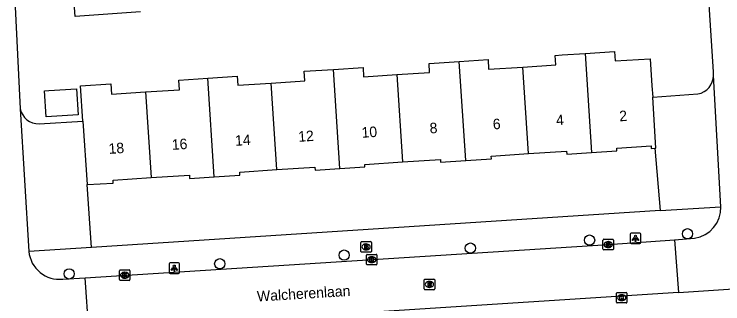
# Model space of a CAD drawing. Extents: x 159689 to 160786, y 387323 to 388339.
# Drawn here: x 160558.8 to 160626.4, y 387847.8 to 387875.5 of the extents above; entities that cross this region are included whole.
import ezdxf

# ---------------------------------------------------------------- set-up
doc = ezdxf.new("R2010")
doc.units = 0
for name, color, linetype in [('IMGEO_Boom', 7, 'Continuous'), ('IMGEO_Brandkraan', 7, 'Continuous'), ('IMGEO_Kolk', 7, 'Continuous'), ('IMGEO_Lichtpunt', 7, 'Continuous'), ('IMGEO_Openbare_ruimte_label', 7, 'Continuous'), ('IMGEO_Pand', 7, 'Continuous'), ('IMGEO_Pand_nummerreeks', 7, 'Continuous'), ('IMGEO_Parkeervlak_open', 7, 'Continuous'), ('IMGEO_Rijbaan_lokaal_open', 7, 'Continuous'), ('IMGEO_Rioolput', 7, 'Continuous'), ('IMGEO_Voetpad_open', 7, 'Continuous')]:
    doc.layers.add(name, color=color, linetype=linetype)

msp = doc.modelspace()

# ---------------------------------------------------------------- linework, layer by layer
at = {"layer": 'IMGEO_Boom'}
for centre in [(160613.714, 387853.922), (160623.058, 387854.52), (160602.342, 387853.157), (160590.305, 387852.492), (160578.434, 387851.66), (160564.069, 387850.696)]:
    msp.add_circle(centre, 0.489, dxfattribs=at)
at = {"layer": 'IMGEO_Brandkraan'}
for p, q in [((160591.896, 387852.847), (160591.896, 387853.699)), ((160591.971, 387853.773), (160592.823, 387853.773)), ((160592.897, 387853.699), (160592.897, 387852.847)), ((160592.384, 387853.553), (160592.409, 387853.553)), ((160592.823, 387852.773), (160591.971, 387852.773)), ((160592.407, 387852.993), (160592.382, 387852.993))]:
    msp.add_line(p, q, dxfattribs=at)
for points in [[(160591.896, 387852.847), (160591.896, 387853.699)], [(160591.971, 387853.773), (160592.823, 387853.773)], [(160592.897, 387853.699), (160592.897, 387852.847)], [(160592.244, 387853.473), (160592.244, 387853.073), (160592.457, 387853.073)], [(160592.475, 387853.473), (160592.244, 387853.473)], [(160592.423, 387853.392), (160592.369, 387853.392), (160592.369, 387853.316)], [(160592.369, 387853.316), (160592.422, 387853.316)], [(160592.431, 387853.24), (160592.369, 387853.24), (160592.369, 387853.159)], [(160592.369, 387853.159), (160592.431, 387853.159)], [(160592.823, 387852.773), (160591.971, 387852.773)]]:
    msp.add_lwpolyline(points, dxfattribs=at)
for centre, radius, start, end in [((160591.973, 387853.697), 0.0765, 91.55205, 178.44795), ((160591.973, 387853.697), 0.0765, 91.55205, 178.44795), ((160592.821, 387853.697), 0.0765, 1.55205, 88.44795), ((160592.821, 387853.697), 0.0765, 1.55205, 88.44795), ((160592.424, 387853.354), 0.0379, 267.82845, 90.93552), ((160592.432, 387853.199), 0.0404, 269.87594, 90.50774), ((160592.463, 387853.324), 0.251, 268.66757, 293.53466), ((160592.479, 387853.328), 0.145, 59.4692, 91.53667), ((160592.504, 387853.375), 0.0922, 285.51372, 58.15012), ((160592.509, 387853.183), 0.105, 301.31148, 78.98903), ((160591.973, 387852.849), 0.0765, 181.55205, 268.44795), ((160591.973, 387852.849), 0.0765, 181.55205, 268.44795), ((160592.821, 387852.849), 0.0765, 271.55205, 358.44795), ((160592.821, 387852.849), 0.0765, 271.55205, 358.44795)]:
    msp.add_arc(centre, radius, start, end, dxfattribs=at)
for centre, major_axis, ratio, start_param, end_param in [((160592.383, 387853.273), (-0.387, 0.002), 0.722429, 4.712389, 7.853982), ((160592.408, 387853.273), (-0.39, 0.002), 0.717154, 1.570796, 4.712389)]:
    msp.add_ellipse(centre, major_axis=major_axis, ratio=ratio, start_param=start_param, end_param=end_param, dxfattribs=at)
at = {"layer": 'IMGEO_Kolk'}
for p, q in [((160614.995, 387853.066), (160614.995, 387853.918)), ((160615.07, 387853.992), (160615.922, 387853.992)), ((160615.483, 387853.772), (160615.508, 387853.772)), ((160615.996, 387853.918), (160615.996, 387853.066)), ((160615.506, 387853.212), (160615.481, 387853.212)), ((160592.433, 387851.63), (160592.433, 387852.482)), ((160592.508, 387852.556), (160593.36, 387852.556)), ((160592.921, 387852.336), (160592.946, 387852.336)), ((160593.434, 387852.482), (160593.434, 387851.63)), ((160615.922, 387852.992), (160615.07, 387852.992)), ((160592.944, 387851.776), (160592.919, 387851.776)), ((160568.867, 387850.147), (160568.867, 387850.999)), ((160568.942, 387851.073), (160569.794, 387851.073)), ((160569.868, 387850.999), (160569.868, 387850.147)), ((160593.36, 387851.556), (160592.508, 387851.556)), ((160569.355, 387850.853), (160569.38, 387850.853)), ((160569.794, 387850.073), (160568.942, 387850.073)), ((160569.378, 387850.293), (160569.353, 387850.293)), ((160616.282, 387847.998), (160616.282, 387848.85)), ((160616.357, 387848.924), (160617.209, 387848.924)), ((160616.77, 387848.704), (160616.795, 387848.704)), ((160617.283, 387848.85), (160617.283, 387847.998)), ((160617.209, 387847.924), (160616.357, 387847.924)), ((160616.793, 387848.144), (160616.768, 387848.144))]:
    msp.add_line(p, q, dxfattribs=at)
for points in [[(160614.995, 387853.066), (160614.995, 387853.918)], [(160615.07, 387853.992), (160615.922, 387853.992)], [(160615.316, 387853.692), (160615.439, 387853.692), (160615.439, 387853.541), (160615.569, 387853.692), (160615.733, 387853.692), (160615.587, 387853.541), (160615.74, 387853.292), (160615.588, 387853.292), (160615.503, 387853.456), (160615.439, 387853.389), (160615.439, 387853.292), (160615.316, 387853.292), (160615.316, 387853.692)], [(160615.996, 387853.918), (160615.996, 387853.066)], [(160592.433, 387851.63), (160592.433, 387852.482)], [(160592.508, 387852.556), (160593.36, 387852.556)], [(160593.434, 387852.482), (160593.434, 387851.63)], [(160615.922, 387852.992), (160615.07, 387852.992)], [(160592.754, 387852.256), (160592.877, 387852.256), (160592.877, 387852.105), (160593.007, 387852.256), (160593.171, 387852.256), (160593.025, 387852.105), (160593.178, 387851.856), (160593.026, 387851.856), (160592.941, 387852.02), (160592.877, 387851.953), (160592.877, 387851.856), (160592.754, 387851.856), (160592.754, 387852.256)], [(160568.867, 387850.147), (160568.867, 387850.999)], [(160568.942, 387851.073), (160569.794, 387851.073)], [(160569.868, 387850.999), (160569.868, 387850.147)], [(160593.36, 387851.556), (160592.508, 387851.556)], [(160569.188, 387850.773), (160569.311, 387850.773), (160569.311, 387850.622), (160569.441, 387850.773), (160569.605, 387850.773), (160569.459, 387850.622), (160569.612, 387850.373), (160569.46, 387850.373), (160569.375, 387850.537), (160569.311, 387850.47), (160569.311, 387850.373), (160569.188, 387850.373), (160569.188, 387850.773)], [(160569.794, 387850.073), (160568.942, 387850.073)], [(160616.282, 387847.998), (160616.282, 387848.85)], [(160616.357, 387848.924), (160617.209, 387848.924)], [(160616.603, 387848.624), (160616.726, 387848.624), (160616.726, 387848.473), (160616.856, 387848.624), (160617.02, 387848.624), (160616.874, 387848.473), (160617.027, 387848.224), (160616.875, 387848.224), (160616.79, 387848.388), (160616.726, 387848.321), (160616.726, 387848.224), (160616.603, 387848.224), (160616.603, 387848.624)], [(160617.283, 387848.85), (160617.283, 387847.998)], [(160617.209, 387847.924), (160616.357, 387847.924)]]:
    msp.add_lwpolyline(points, dxfattribs=at)
for centre, start, end in [((160615.072, 387853.916), 91.55205, 178.44795), ((160615.072, 387853.916), 91.55205, 178.44795), ((160615.92, 387853.916), 1.55205, 88.44795), ((160615.92, 387853.916), 1.55205, 88.44795), ((160615.072, 387853.068), 181.55205, 268.44795), ((160615.072, 387853.068), 181.55205, 268.44795), ((160615.92, 387853.068), 271.55205, 358.44795), ((160615.92, 387853.068), 271.55205, 358.44795), ((160592.51, 387852.48), 91.55205, 178.44795), ((160592.51, 387852.48), 91.55205, 178.44795), ((160593.358, 387852.48), 1.55205, 88.44795), ((160593.358, 387852.48), 1.55205, 88.44795), ((160568.944, 387850.997), 91.55205, 178.44795), ((160568.944, 387850.997), 91.55205, 178.44795), ((160569.792, 387850.997), 1.55205, 88.44795), ((160569.792, 387850.997), 1.55205, 88.44795), ((160592.51, 387851.632), 181.55205, 268.44795), ((160592.51, 387851.632), 181.55205, 268.44795), ((160593.358, 387851.632), 271.55205, 358.44795), ((160593.358, 387851.632), 271.55205, 358.44795), ((160568.944, 387850.149), 181.55205, 268.44795), ((160568.944, 387850.149), 181.55205, 268.44795), ((160569.792, 387850.149), 271.55205, 358.44795), ((160569.792, 387850.149), 271.55205, 358.44795), ((160616.359, 387848.848), 91.55205, 178.44795), ((160616.359, 387848.848), 91.55205, 178.44795), ((160617.207, 387848.848), 1.55205, 88.44795), ((160617.207, 387848.848), 1.55205, 88.44795), ((160616.359, 387848), 181.55205, 268.44795), ((160616.359, 387848), 181.55205, 268.44795), ((160617.207, 387848), 271.55205, 358.44795), ((160617.207, 387848), 271.55205, 358.44795)]:
    msp.add_arc(centre, 0.0765, start, end, dxfattribs=at)
for centre, major_axis, ratio, start_param, end_param in [((160615.482, 387853.492), (-0.387, 0.002), 0.722429, 4.712389, 7.853982), ((160615.507, 387853.492), (-0.39, 0.002), 0.717154, 1.570796, 4.712389), ((160592.92, 387852.056), (-0.387, 0.002), 0.722429, 4.712389, 7.853982), ((160592.945, 387852.056), (-0.39, 0.002), 0.717154, 1.570796, 4.712389), ((160569.354, 387850.573), (-0.387, 0.002), 0.722429, 4.712389, 7.853982), ((160569.379, 387850.573), (-0.39, 0.002), 0.717154, 1.570796, 4.712389), ((160616.769, 387848.424), (-0.387, 0.002), 0.722429, 4.712389, 7.853982), ((160616.794, 387848.424), (-0.39, 0.002), 0.717154, 1.570796, 4.712389)]:
    msp.add_ellipse(centre, major_axis=major_axis, ratio=ratio, start_param=start_param, end_param=end_param, dxfattribs=at)
at = {"layer": 'IMGEO_Lichtpunt'}
for p, q in [((160617.595, 387854.492), (160617.595, 387853.685)), ((160617.595, 387854.492), (160617.595, 387853.685)), ((160618.497, 387854.587), (160617.689, 387854.587)), ((160618.497, 387854.587), (160617.689, 387854.587)), ((160618.591, 387853.685), (160618.591, 387854.492)), ((160618.591, 387853.685), (160618.591, 387854.492)), ((160617.689, 387853.591), (160618.497, 387853.591)), ((160617.689, 387853.591), (160618.497, 387853.591)), ((160574.502, 387851.741), (160573.694, 387851.741)), ((160574.502, 387851.741), (160573.694, 387851.741)), ((160573.6, 387851.646), (160573.6, 387850.839)), ((160573.6, 387851.646), (160573.6, 387850.839)), ((160574.596, 387850.839), (160574.596, 387851.646)), ((160574.596, 387850.839), (160574.596, 387851.646)), ((160573.694, 387850.745), (160574.502, 387850.745)), ((160573.694, 387850.745), (160574.502, 387850.745))]:
    msp.add_line(p, q, dxfattribs=at)
for points in [[(160617.969, 387854.156), (160618.008, 387854.128), (160617.82, 387853.866), (160617.782, 387853.893), (160617.969, 387854.156)], [(160618.071, 387854.108), (160618.118, 387854.108), (160618.118, 387853.786), (160618.071, 387853.786), (160618.071, 387854.108)], [(160618.181, 387854.128), (160618.219, 387854.155), (160618.406, 387853.893), (160618.367, 387853.865), (160618.181, 387854.128)], [(160573.974, 387851.31), (160574.013, 387851.282), (160573.825, 387851.02), (160573.787, 387851.047), (160573.974, 387851.31)], [(160574.076, 387851.262), (160574.123, 387851.262), (160574.123, 387850.94), (160574.076, 387850.94), (160574.076, 387851.262)], [(160574.186, 387851.282), (160574.224, 387851.309), (160574.411, 387851.047), (160574.372, 387851.019), (160574.186, 387851.282)]]:
    msp.add_lwpolyline(points, dxfattribs=at)
for centre in [(160618.094, 387854.29), (160574.099, 387851.444)]:
    msp.add_circle(centre, 0.0994, dxfattribs=at)
for centre, start, end in [((160617.689, 387854.492), 90, 180), ((160617.689, 387854.492), 90, 180), ((160618.497, 387854.492), 0, 90), ((160618.497, 387854.492), 0, 90), ((160617.689, 387853.685), 180, 270), ((160617.689, 387853.685), 180, 270), ((160618.497, 387853.685), 270, 0), ((160618.497, 387853.685), 270, 360), ((160573.694, 387851.646), 90, 180), ((160573.694, 387851.646), 90, 180), ((160574.502, 387851.646), 0, 90), ((160574.502, 387851.646), 0, 90), ((160573.694, 387850.839), 180, 270), ((160573.694, 387850.839), 180, 270), ((160574.502, 387850.839), 270, 0), ((160574.502, 387850.839), 270, 360)]:
    msp.add_arc(centre, 0.0946, start, end, dxfattribs=at)
at = {"layer": 'IMGEO_Pand'}
for points in [[(160570.864, 387875.672), (160564.637, 387875.234), (160564.42, 387878.326)], [(160607.344, 387870.415), (160610.493, 387870.617), (160610.435, 387871.53), (160611.101, 387871.573), (160613.285, 387871.713)], [(160613.285, 387871.713), (160616.09, 387871.892), (160616.147, 387871.003), (160619.501, 387871.218), (160619.665, 387868.643), (160619.734, 387867.561)], [(160613.285, 387871.713), (160613.893, 387862.279)], [(160595.344, 387869.694), (160598.459, 387869.893), (160598.403, 387870.765), (160601.287, 387870.95)], [(160601.287, 387870.95), (160604.029, 387871.125), (160604.087, 387870.207), (160607.344, 387870.415)], [(160601.895, 387861.517), (160601.287, 387870.95)], [(160583.349, 387868.885), (160586.549, 387869.09), (160586.49, 387870.021), (160589.288, 387870.2)], [(160589.288, 387870.2), (160592.101, 387870.38), (160592.158, 387869.49), (160595.344, 387869.694)], [(160589.898, 387860.743), (160589.288, 387870.2)], [(160607.876, 387862.167), (160607.344, 387870.415)], [(160571.355, 387868.049), (160574.597, 387868.257), (160574.538, 387869.181), (160577.296, 387869.358)], [(160577.296, 387869.358), (160580.106, 387869.538), (160580.161, 387868.681), (160583.349, 387868.885)], [(160577.902, 387859.954), (160577.296, 387869.358)], [(160595.344, 387869.694), (160595.88, 387861.376)], [(160565.367, 387865.259), (160565.152, 387868.619), (160568.056, 387868.805), (160568.117, 387867.842), (160571.355, 387868.049)], [(160583.881, 387860.642), (160583.349, 387868.885)], [(160561.863, 387865.681), (160561.708, 387868.164), (160562.123, 387868.19), (160564.763, 387868.355), (160564.918, 387865.871), (160561.863, 387865.681)], [(160571.355, 387868.049), (160571.882, 387859.875)], [(160619.95, 387862.68), (160620.046, 387862.686), (160619.734, 387867.561)], [(160565.367, 387865.259), (160565.779, 387859.222)], [(160613.893, 387862.279), (160616.323, 387862.438), (160616.306, 387862.691), (160619.588, 387862.906), (160619.604, 387862.657), (160619.95, 387862.68)], [(160601.895, 387861.517), (160604.348, 387861.678), (160604.331, 387861.935), (160607.876, 387862.167)], [(160607.876, 387862.167), (160611.525, 387862.406), (160611.544, 387862.125), (160613.893, 387862.279)], [(160589.898, 387860.743), (160592.276, 387860.899), (160592.261, 387861.139), (160595.88, 387861.376)], [(160595.88, 387861.376), (160599.488, 387861.612), (160599.505, 387861.361), (160601.895, 387861.517)], [(160577.902, 387859.954), (160580.365, 387860.115), (160580.346, 387860.41), (160583.881, 387860.642)], [(160583.881, 387860.642), (160587.504, 387860.879), (160587.523, 387860.588), (160589.898, 387860.743)], [(160565.779, 387859.222), (160568.283, 387859.354), (160568.264, 387859.638), (160571.882, 387859.875)], [(160571.882, 387859.875), (160575.542, 387860.114), (160575.562, 387859.801), (160577.902, 387859.954)]]:
    msp.add_lwpolyline(points, dxfattribs=at)
at = {"layer": 'IMGEO_Parkeervlak_open'}
for points in [[(160619.734, 387867.561), (160624.052, 387867.854)], [(160561.201, 387864.999), (160565.367, 387865.259)], [(160619.95, 387862.68), (160620.434, 387856.739)], [(160566.214, 387853.225), (160565.779, 387859.222)]]:
    msp.add_lwpolyline(points, dxfattribs=at)
for centre, radius, start, end in [((160623.704, 387869.663), 1.842, 280.88925, 358.80938), ((160561.171, 387866.804), 1.806, 191.80415, 270.93847)]:
    msp.add_arc(centre, radius, start, end, dxfattribs=at)
at = {"layer": 'IMGEO_Rijbaan_lokaal_open'}
for points in [[(160625.546, 387869.625), (160625.524, 387869.964), (160624.731, 387882.317)], [(160558.825, 387878.121), (160559.404, 387866.435)], [(160626.238, 387857.092), (160625.546, 387869.625)], [(160559.404, 387866.435), (160560.223, 387852.839)], [(160565.612, 387850.327), (160615.496, 387853.492), (160621.81, 387853.957)], [(160621.81, 387853.957), (160623.719, 387854.098)], [(160621.81, 387853.957), (160622.187, 387848.936)], [(160563.457, 387850.195), (160565.612, 387850.327)], [(160565.959, 387845.3), (160565.612, 387850.327)], [(160622.187, 387848.936), (160635.598, 387849.808)], [(160622.187, 387848.936), (160565.959, 387845.3)]]:
    msp.add_lwpolyline(points, dxfattribs=at)
for centre, radius, start, end in [((160623.279, 387857.025), 2.959, 278.5431, 1.30578), ((160563.153, 387853.123), 2.944, 185.54391, 275.91974)]:
    msp.add_arc(centre, radius, start, end, dxfattribs=at)
at = {"layer": 'IMGEO_Rioolput'}
for p, q in [((160597.939, 387849.266), (160597.939, 387850.118)), ((160598.014, 387850.192), (160598.866, 387850.192)), ((160598.427, 387849.972), (160598.452, 387849.972)), ((160598.94, 387850.118), (160598.94, 387849.266)), ((160598.866, 387849.192), (160598.014, 387849.192)), ((160598.45, 387849.412), (160598.425, 387849.412))]:
    msp.add_line(p, q, dxfattribs=at)
for points in [[(160597.939, 387849.266), (160597.939, 387850.118)], [(160598.014, 387850.192), (160598.866, 387850.192)], [(160598.528, 387849.89), (160598.276, 387849.892), (160598.276, 387849.492)], [(160598.276, 387849.492), (160598.4, 387849.492), (160598.4, 387849.654), (160598.411, 387849.654)], [(160598.454, 387849.811), (160598.4, 387849.811), (160598.4, 387849.73)], [(160598.4, 387849.73), (160598.452, 387849.73)], [(160598.458, 387849.625), (160598.529, 387849.492), (160598.669, 387849.492), (160598.604, 387849.618)], [(160598.94, 387850.118), (160598.94, 387849.266)], [(160598.866, 387849.192), (160598.014, 387849.192)]]:
    msp.add_lwpolyline(points, dxfattribs=at)
for centre, radius, start, end in [((160598.016, 387850.116), 0.0765, 91.55205, 178.44795), ((160598.016, 387850.116), 0.0765, 91.55205, 178.44795), ((160598.41, 387849.601), 0.0533, 26.02933, 88.69889), ((160598.436, 387849.919), 0.19, 274.7715, 282.96867), ((160598.46, 387849.715), 0.0964, 77.00612, 93.18647), ((160598.474, 387849.772), 0.0378, 276.66336, 79.67722), ((160598.527, 387849.78), 0.109, 350.36119, 89.41601), ((160598.525, 387849.78), 0.112, 277.58423, 350.98172), ((160598.509, 387849.565), 0.108, 29.51342, 73.79051), ((160598.864, 387850.116), 0.0765, 1.55205, 88.44795), ((160598.864, 387850.116), 0.0765, 1.55205, 88.44795), ((160598.016, 387849.268), 0.0765, 181.55205, 268.44795), ((160598.016, 387849.268), 0.0765, 181.55205, 268.44795), ((160598.864, 387849.268), 0.0765, 271.55205, 358.44795), ((160598.864, 387849.268), 0.0765, 271.55205, 358.44795)]:
    msp.add_arc(centre, radius, start, end, dxfattribs=at)
for centre, major_axis, ratio, start_param, end_param in [((160598.426, 387849.692), (-0.387, 0.002), 0.722429, 4.712389, 7.853982), ((160598.451, 387849.692), (-0.39, 0.002), 0.717154, 1.570796, 4.712389)]:
    msp.add_ellipse(centre, major_axis=major_axis, ratio=ratio, start_param=start_param, end_param=end_param, dxfattribs=at)
at = {"layer": 'IMGEO_Voetpad_open'}
for points in [[(160620.434, 387856.739), (160626.238, 387857.092)], [(160620.434, 387856.739), (160566.214, 387853.225)], [(160566.214, 387853.225), (160560.223, 387852.839)]]:
    msp.add_lwpolyline(points, dxfattribs=at)

# ---------------------------------------------------------------- texts
at = {"layer": 'IMGEO_Openbare_ruimte_label'}
msp.add_text('Walcherenlaan', height=1, rotation=3.55489, dxfattribs=at).set_placement((160582.02, 387848.051))
at = {"layer": 'IMGEO_Pand_nummerreeks'}
for s, p in [('4', (160610.547, 387864.855)), ('2', (160616.577, 387865.24)), ('6', (160604.514, 387864.47)), ('10', (160591.992, 387863.672)), ('8', (160598.486, 387864.086)), ('14', (160579.924, 387862.903)), ('12', (160585.954, 387863.287)), ('18', (160567.862, 387862.133)), ('16', (160573.892, 387862.518))]:
    msp.add_text(s, height=1, rotation=3.64877, dxfattribs=at).set_placement(p)

doc.saveas('drawing.dxf')
